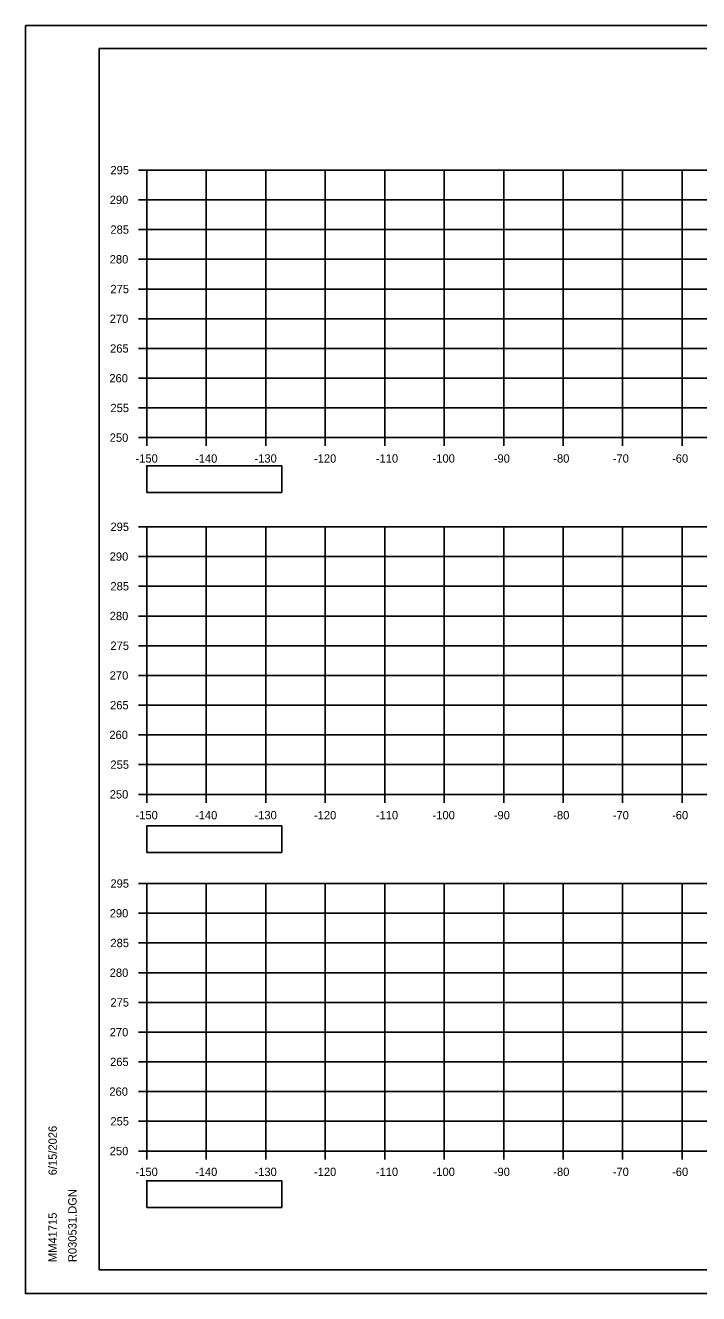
# Model space of a CAD drawing. Extents: x 285 to 4233, y -659 to 3710.
# Drawn here: x 3900 to 4013.2, y -152.6 to 60.8 of the extents above; entities that cross this region are included whole.
import ezdxf

# ---------------------------------------------------------------- set-up
doc = ezdxf.new("R2010")
doc.units = 0
for name, color, linetype in [('R_Axis', 7, 'Continuous'), ('R_Axis Annot', 7, 'Continuous'), ('R_Border', 7, 'Continuous'), ('R_Grid', 7, 'Continuous'), ('R_No Plot', 7, 'Continuous')]:
    doc.layers.add(name, color=color, linetype=linetype)

msp = doc.modelspace()

# ---------------------------------------------------------------- linework, layer by layer
at = {"layer": 'R_Axis'}
for p, q in [((3918.98, 36.42), (3920.38, 36.42)), ((3920.38, -8.58), (3920.38, 36.42)), ((3918.98, 31.42), (3920.38, 31.42)), ((3918.98, 26.42), (3920.38, 26.42)), ((3918.98, 21.42), (3920.38, 21.42)), ((3918.98, 16.42), (3920.38, 16.42)), ((3918.98, 11.42), (3920.38, 11.42)), ((3918.98, 6.42), (3920.38, 6.42)), ((3918.98, 1.42), (3920.38, 1.42)), ((3918.98, -3.58), (3920.38, -3.58)), ((3918.98, -8.58), (3920.38, -8.58)), ((3920.38, -8.58), (4220.38, -8.58)), ((3920.38, -9.98), (3920.38, -8.58)), ((3930.38, -9.98), (3930.38, -8.58)), ((3940.38, -9.98), (3940.38, -8.58)), ((3950.38, -9.98), (3950.38, -8.58)), ((3960.38, -9.98), (3960.38, -8.58)), ((3970.38, -9.98), (3970.38, -8.58)), ((3980.38, -9.98), (3980.38, -8.58)), ((3990.38, -9.98), (3990.38, -8.58)), ((4000.38, -9.98), (4000.38, -8.58)), ((4010.38, -9.98), (4010.38, -8.58)), ((3918.98, -23.58), (3920.38, -23.58)), ((3920.38, -68.58), (3920.38, -23.58)), ((3918.98, -28.58), (3920.38, -28.58)), ((3918.98, -33.58), (3920.38, -33.58)), ((3918.98, -38.58), (3920.38, -38.58)), ((3918.98, -43.58), (3920.38, -43.58)), ((3918.98, -48.58), (3920.38, -48.58)), ((3918.98, -53.58), (3920.38, -53.58)), ((3918.98, -58.58), (3920.38, -58.58)), ((3918.98, -63.58), (3920.38, -63.58)), ((3918.98, -68.58), (3920.38, -68.58)), ((3920.38, -68.58), (4220.38, -68.58)), ((3920.38, -69.98), (3920.38, -68.58)), ((3930.38, -69.98), (3930.38, -68.58)), ((3940.38, -69.98), (3940.38, -68.58)), ((3950.38, -69.98), (3950.38, -68.58)), ((3960.38, -69.98), (3960.38, -68.58)), ((3970.38, -69.98), (3970.38, -68.58)), ((3980.38, -69.98), (3980.38, -68.58)), ((3990.38, -69.98), (3990.38, -68.58)), ((4000.38, -69.98), (4000.38, -68.58)), ((4010.38, -69.98), (4010.38, -68.58)), ((3918.98, -83.58), (3920.38, -83.58)), ((3920.38, -128.58), (3920.38, -83.58)), ((3918.98, -88.58), (3920.38, -88.58)), ((3918.98, -93.58), (3920.38, -93.58)), ((3918.98, -98.58), (3920.38, -98.58)), ((3918.98, -103.58), (3920.38, -103.58)), ((3918.98, -108.58), (3920.38, -108.58)), ((3918.98, -113.58), (3920.38, -113.58)), ((3918.98, -118.58), (3920.38, -118.58)), ((3918.98, -123.58), (3920.38, -123.58)), ((3918.98, -128.58), (3920.38, -128.58)), ((3920.38, -128.58), (4220.38, -128.58)), ((3920.38, -129.98), (3920.38, -128.58)), ((3930.38, -129.98), (3930.38, -128.58)), ((3940.38, -129.98), (3940.38, -128.58)), ((3950.38, -129.98), (3950.38, -128.58)), ((3960.38, -129.98), (3960.38, -128.58)), ((3970.38, -129.98), (3970.38, -128.58)), ((3980.38, -129.98), (3980.38, -128.58)), ((3990.38, -129.98), (3990.38, -128.58)), ((4000.38, -129.98), (4000.38, -128.58)), ((4010.38, -129.98), (4010.38, -128.58))]:
    msp.add_line(p, q, dxfattribs=at)
at = {"layer": 'R_Axis Annot'}
for points in [[(3920.38, -17.78), (3943.08, -17.78), (3943.08, -13.31), (3920.38, -13.31)], [(3920.38, -78.36), (3943.08, -78.36), (3943.08, -73.89), (3920.38, -73.89)], [(3920.38, -138.06), (3943.08, -138.06), (3943.08, -133.59), (3920.38, -133.59)]]:
    msp.add_lwpolyline(points, close=True, dxfattribs=at)
at = {"layer": 'R_Border'}
for p, q in [((3912.38, 56.88), (4228.56, 56.88)), ((3912.38, -148.58), (3912.38, 56.88)), ((3912.38, -148.58), (3912.38, -148.58)), ((4228.56, -148.58), (3912.38, -148.58))]:
    msp.add_line(p, q, dxfattribs=at)
at = {"layer": 'R_Grid'}
for p, q in [((3920.38, 36.42), (4220.38, 36.42)), ((3920.38, -8.58), (3920.38, 36.42)), ((3930.38, -8.58), (3930.38, 36.42)), ((3940.38, -8.58), (3940.38, 36.42)), ((3950.38, -8.58), (3950.38, 36.42)), ((3960.38, -8.58), (3960.38, 36.42)), ((3970.38, -8.58), (3970.38, 36.42)), ((3980.38, -8.58), (3980.38, 36.42)), ((3990.38, -8.58), (3990.38, 36.42)), ((4000.38, -8.58), (4000.38, 36.42)), ((4010.38, -8.58), (4010.38, 36.42)), ((3920.38, 31.42), (4220.38, 31.42)), ((3920.38, 26.42), (4220.38, 26.42)), ((3920.38, 21.42), (4220.38, 21.42)), ((3920.38, 16.42), (4220.38, 16.42)), ((3920.38, 11.42), (4220.38, 11.42)), ((3920.38, 6.42), (4220.38, 6.42)), ((3920.38, 1.42), (4220.38, 1.42)), ((3920.38, -3.58), (4220.38, -3.58)), ((3920.38, -8.58), (4220.38, -8.58)), ((3920.38, -23.58), (4220.38, -23.58)), ((3920.38, -68.58), (3920.38, -23.58)), ((3930.38, -68.58), (3930.38, -23.58)), ((3940.38, -68.58), (3940.38, -23.58)), ((3950.38, -68.58), (3950.38, -23.58)), ((3960.38, -68.58), (3960.38, -23.58)), ((3970.38, -68.58), (3970.38, -23.58)), ((3980.38, -68.58), (3980.38, -23.58)), ((3990.38, -68.58), (3990.38, -23.58)), ((4000.38, -68.58), (4000.38, -23.58)), ((4010.38, -68.58), (4010.38, -23.58)), ((3920.38, -28.58), (4220.38, -28.58)), ((3920.38, -33.58), (4220.38, -33.58)), ((3920.38, -38.58), (4220.38, -38.58)), ((3920.38, -43.58), (4220.38, -43.58)), ((3920.38, -48.58), (4220.38, -48.58)), ((3920.38, -53.58), (4220.38, -53.58)), ((3920.38, -58.58), (4220.38, -58.58)), ((3920.38, -63.58), (4220.38, -63.58)), ((3920.38, -68.58), (4220.38, -68.58)), ((3920.38, -83.58), (4220.38, -83.58)), ((3920.38, -128.58), (3920.38, -83.58)), ((3930.38, -128.58), (3930.38, -83.58)), ((3940.38, -128.58), (3940.38, -83.58)), ((3950.38, -128.58), (3950.38, -83.58)), ((3960.38, -128.58), (3960.38, -83.58)), ((3970.38, -128.58), (3970.38, -83.58)), ((3980.38, -128.58), (3980.38, -83.58)), ((3990.38, -128.58), (3990.38, -83.58)), ((4000.38, -128.58), (4000.38, -83.58)), ((4010.38, -128.58), (4010.38, -83.58)), ((3920.38, -88.58), (4220.38, -88.58)), ((3920.38, -93.58), (4220.38, -93.58)), ((3920.38, -98.58), (4220.38, -98.58)), ((3920.38, -103.58), (4220.38, -103.58)), ((3920.38, -108.58), (4220.38, -108.58)), ((3920.38, -113.58), (4220.38, -113.58)), ((3920.38, -118.58), (4220.38, -118.58)), ((3920.38, -123.58), (4220.38, -123.58)), ((3920.38, -128.58), (4220.38, -128.58))]:
    msp.add_line(p, q, dxfattribs=at)
at = {"layer": 'R_No Plot'}
for p, q in [((3899.98, 60.77), (4233.31, 60.77)), ((3899.98, -152.56), (4233.31, -152.56))]:
    msp.add_line(p, q, dxfattribs=at)
for points in [[(3899.97, 60.77), (4233.31, 60.77), (4233.31, -152.57), (3899.97, -152.57)], [(4146.3, 56.88), (4165.92, 56.88), (4165.92, 47), (4182.03, 47), (4205.23, 47), (4205.35, 18.84), (4228.56, 18.84), (4228.56, -148.58), (3912.38, -148.58), (3912.38, 56.88)]]:
    msp.add_lwpolyline(points, close=True, dxfattribs=at)

# ---------------------------------------------------------------- texts
at = {"layer": 'R_Axis Annot'}
for s, p in [('295', (3914.27, 35.72)), ('290', (3914.15, 30.72)), ('285', (3914.27, 25.72)), ('280', (3914.15, 20.72)), ('275', (3914.27, 15.72)), ('270', (3914.15, 10.72)), ('265', (3914.21, 5.72)), ('260', (3914.09, 0.72)), ('255', (3914.27, -4.28)), ('250', (3914.15, -9.28)), ('-150', (3918.49, -12.78)), ('-140', (3928.49, -12.78)), ('-130', (3938.49, -12.78)), ('-120', (3948.49, -12.78)), ('-110', (3958.89, -12.78)), ('-100', (3968.43, -12.78)), ('-90', (3978.72, -12.78)), ('-80', (3988.72, -12.78)), ('-70', (3998.72, -12.78)), ('-60', (4008.69, -12.78)), ('295', (3914.27, -24.28)), ('290', (3914.15, -29.28)), ('285', (3914.27, -34.28)), ('280', (3914.15, -39.28)), ('275', (3914.27, -44.28)), ('270', (3914.15, -49.28)), ('265', (3914.21, -54.28)), ('260', (3914.09, -59.28)), ('255', (3914.27, -64.28)), ('250', (3914.15, -69.28)), ('-150', (3918.49, -72.78)), ('-140', (3928.49, -72.78)), ('-130', (3938.49, -72.78)), ('-120', (3948.49, -72.78)), ('-110', (3958.89, -72.78)), ('-100', (3968.43, -72.78)), ('-90', (3978.72, -72.78)), ('-80', (3988.72, -72.78)), ('-70', (3998.72, -72.78)), ('-60', (4008.69, -72.78)), ('295', (3914.27, -84.28)), ('290', (3914.15, -89.28)), ('285', (3914.27, -94.28)), ('280', (3914.15, -99.28)), ('275', (3914.27, -104.28)), ('270', (3914.15, -109.28)), ('265', (3914.21, -114.28)), ('260', (3914.09, -119.28)), ('255', (3914.27, -124.28)), ('250', (3914.15, -129.28)), ('-150', (3918.49, -132.78)), ('-140', (3928.49, -132.78)), ('-130', (3938.49, -132.78)), ('-120', (3948.49, -132.78)), ('-110', (3958.89, -132.78)), ('-100', (3968.43, -132.78)), ('-90', (3978.72, -132.78)), ('-80', (3988.72, -132.78)), ('-70', (3998.72, -132.78)), ('-60', (4008.69, -132.78))]:
    msp.add_text(s, height=1.4, dxfattribs=at).set_placement(p)
at = {"layer": 'R_Border'}
for s, p in [('6/15/2026', (3905.25, -132.66)), ('R030531.DGN', (3908.57, -147.26)), ('MM41715', (3905.25, -147.26))]:
    msp.add_text(s, height=1.4, rotation=90, dxfattribs=at).set_placement(p)

doc.saveas('drawing.dxf')
